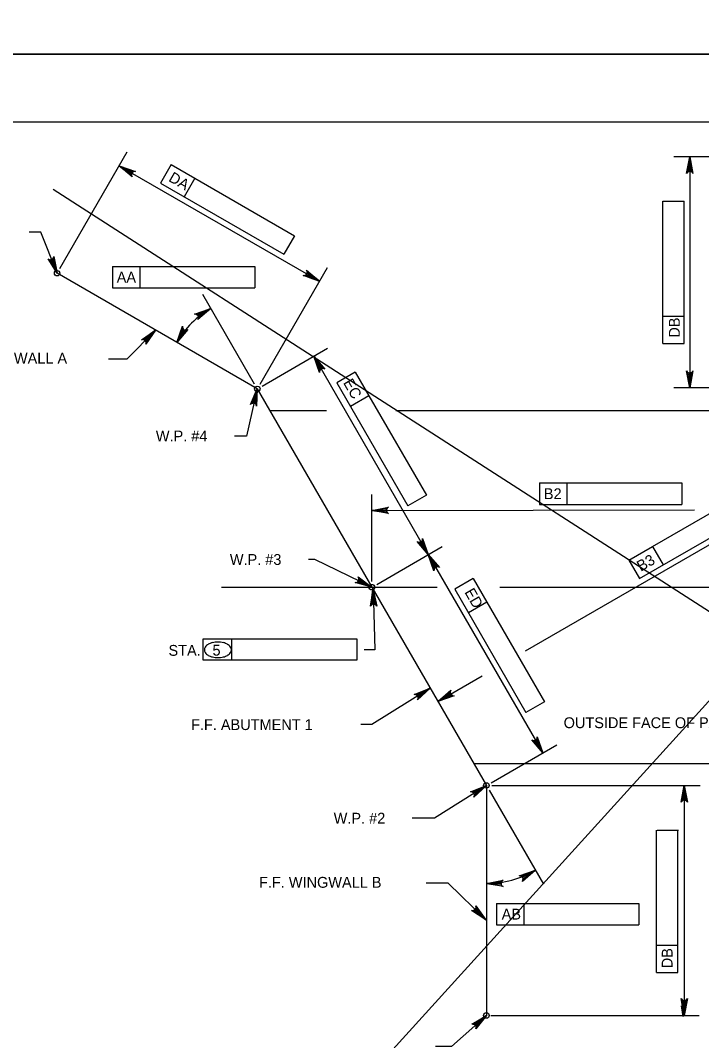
# Model space of a CAD drawing. Extents: x 179 to 454, y -271 to 54.
# Drawn here: x 226.08 to 233.62, y -76.92 to -65.62 of the extents above; entities that cross this region are included whole.
import ezdxf

# ---------------------------------------------------------------- set-up
doc = ezdxf.new("R2010")
doc.units = 0
for name, color, linetype in [('Level 1', 7, 'Continuous'), ('Level 2', 7, 'Continuous'), ('Level 3', 7, 'Continuous'), ('Level 4', 7, 'Continuous'), ('Level 41', 7, 'Continuous'), ('Level 63', 7, 'Continuous')]:
    doc.layers.add(name, color=color, linetype=linetype)

msp = doc.modelspace()

# ---------------------------------------------------------------- linework, layer by layer
at = {"layer": 'Level 1'}
msp.add_lwpolyline([(211.497, -87.25), (242.997, -87.25), (242.997, -66.75), (211.497, -66.75)], close=True, dxfattribs=at)
at = {"layer": 'Level 2'}
for p, q in [((228.701, -69.704), (226.485, -68.424)), ((228.701, -69.704), (231.236, -74.094)), ((229.467, -69.947), (228.841, -69.947)), ((235.538, -69.947), (230.233, -69.947)), ((237.793, -73.854), (231.097, -73.854)), ((231.236, -74.094), (231.236, -76.64))]:
    msp.add_line(p, q, dxfattribs=at)
at = {"layer": 'Level 3'}
for p, q in [((230.692, -71.903), (228.303, -71.903)), ((238.641, -71.903), (231.384, -71.903))]:
    msp.add_line(p, q, dxfattribs=at)
for centre in [(226.485, -68.424), (228.701, -69.704), (229.968, -71.899), (231.236, -74.094), (231.236, -76.641)]:
    msp.add_circle(centre, 0.0304, dxfattribs=at)
at = {"layer": 'Level 4'}
for p, q in [((226.515, -68.371), (227.261, -67.08)), ((235.329, -67.134), (233.31, -67.134)), ((233.487, -67.134), (233.487, -69.693)), ((227.172, -67.234), (229.388, -68.513)), ((227.747, -67.222), (227.629, -67.427)), ((227.747, -67.222), (228.009, -67.373)), ((228.009, -67.373), (227.891, -67.578)), ((228.009, -67.373), (229.111, -68.009)), ((227.629, -67.427), (228.993, -68.214)), ((233.189, -67.626), (233.425, -67.626)), ((233.189, -68.898), (233.189, -67.626)), ((233.425, -69.201), (233.425, -67.626)), ((229.111, -68.009), (228.993, -68.214)), ((227.097, -68.349), (227.4, -68.349)), ((227.097, -68.349), (227.097, -68.586)), ((227.4, -68.349), (227.4, -68.586)), ((227.4, -68.349), (228.672, -68.349)), ((228.672, -68.349), (228.672, -68.586)), ((228.732, -69.651), (229.477, -68.36)), ((227.097, -68.586), (228.672, -68.586)), ((228.67, -69.651), (228.098, -68.659)), ((233.189, -69.201), (233.189, -68.898)), ((233.189, -68.898), (233.425, -68.898)), ((233.189, -69.201), (233.425, -69.201)), ((228.754, -69.673), (229.479, -69.255)), ((229.326, -69.343), (230.593, -71.538)), ((227.256, -69.375), (227.055, -69.375)), ((229.785, -69.518), (229.581, -69.636)), ((229.785, -69.518), (229.936, -69.78)), ((229.581, -69.636), (230.368, -71)), ((229.936, -69.78), (229.732, -69.898)), ((229.936, -69.78), (230.572, -70.882)), ((235.329, -69.693), (233.31, -69.693)), ((231.668, -72.605), (235.721, -70.265)), ((231.823, -70.746), (232.126, -70.746)), ((231.823, -70.746), (231.823, -70.983)), ((232.126, -70.746), (232.126, -70.983)), ((232.126, -70.746), (233.398, -70.746)), ((233.075, -71.449), (234.176, -70.813)), ((233.398, -70.746), (233.398, -70.983)), ((229.968, -71.838), (229.967, -70.873)), ((230.572, -70.882), (230.368, -71)), ((231.823, -70.983), (233.398, -70.983)), ((232.931, -71.805), (234.294, -71.017)), ((229.967, -71.05), (233.539, -71.044)), ((230.022, -71.868), (230.746, -71.45)), ((232.813, -71.6), (233.075, -71.449)), ((233.075, -71.449), (233.193, -71.653)), ((230.593, -71.538), (231.861, -73.734)), ((232.813, -71.6), (232.931, -71.805)), ((231.091, -71.805), (230.886, -71.923)), ((231.091, -71.805), (231.242, -72.067)), ((229.983, -71.924), (230.002, -72.593)), ((230.886, -71.923), (231.674, -73.287)), ((231.242, -72.067), (231.038, -72.185)), ((231.242, -72.067), (231.878, -73.169)), ((228.1, -72.472), (228.42, -72.472)), ((228.1, -72.709), (228.1, -72.472)), ((228.42, -72.472), (229.801, -72.47)), ((228.42, -72.707), (228.42, -72.471)), ((229.801, -72.471), (229.801, -72.707)), ((230.002, -72.593), (229.882, -72.593)), ((230.35, -72.561), (230.787, -73.318)), ((229.801, -72.707), (228.1, -72.709)), ((230.699, -73.164), (231.191, -72.88)), ((230.614, -73.017), (229.968, -73.421)), ((231.878, -73.169), (231.674, -73.287)), ((229.968, -73.421), (229.848, -73.421)), ((231.289, -74.064), (232.014, -73.645)), ((231.266, -74.148), (231.867, -75.187)), ((231.297, -74.095), (233.603, -74.095)), ((233.426, -74.095), (233.426, -76.641)), ((233.118, -76.164), (233.118, -74.59)), ((233.126, -74.591), (233.362, -74.591)), ((233.354, -76.166), (233.354, -74.591)), ((230.814, -75.175), (230.571, -75.175)), ((231.348, -75.401), (232.923, -75.401)), ((231.348, -75.401), (231.348, -75.637)), ((231.651, -75.401), (231.651, -75.637)), ((232.923, -75.401), (232.923, -75.637)), ((231.348, -75.637), (232.923, -75.637)), ((233.12, -75.862), (233.356, -75.863)), ((233.118, -76.166), (233.354, -76.166)), ((231.284, -76.641), (233.591, -76.641))]:
    msp.add_line(p, q, dxfattribs=at)
for points in [[(233.487, -67.134), (233.522, -67.32), (233.512, -67.306), (233.499, -67.299), (233.487, -67.296), (233.475, -67.299), (233.462, -67.306), (233.452, -67.32), (233.487, -67.134), (233.462, -67.306), (233.475, -67.299), (233.487, -67.134), (233.487, -67.296), (233.499, -67.299), (233.487, -67.134), (233.512, -67.306)], [(227.172, -67.234), (227.351, -67.297), (227.334, -67.298), (227.321, -67.305), (227.313, -67.315), (227.308, -67.327), (227.309, -67.341), (227.316, -67.357), (227.172, -67.234), (227.309, -67.341), (227.308, -67.327), (227.172, -67.234), (227.313, -67.315), (227.321, -67.305), (227.172, -67.234), (227.334, -67.298)], [(226.485, -68.424), (226.307, -67.968), (226.175, -67.968)], [(226.485, -68.424), (226.385, -68.263), (226.399, -68.273), (226.413, -68.276), (226.426, -68.273), (226.437, -68.266), (226.446, -68.255), (226.45, -68.238), (226.485, -68.424), (226.446, -68.255), (226.437, -68.266), (226.485, -68.424), (226.426, -68.273), (226.413, -68.276), (226.485, -68.424), (226.399, -68.273)], [(229.388, -68.513), (229.209, -68.45), (229.227, -68.449), (229.239, -68.442), (229.248, -68.432), (229.252, -68.42), (229.252, -68.406), (229.244, -68.39), (229.388, -68.513), (229.252, -68.406), (229.252, -68.42), (229.388, -68.513), (229.248, -68.432), (229.239, -68.442), (229.388, -68.513), (229.227, -68.449)], [(228.186, -68.813), (228.042, -68.936), (228.05, -68.92), (228.05, -68.906), (228.046, -68.894), (228.037, -68.884), (228.025, -68.877), (228.007, -68.876), (228.186, -68.813), (228.025, -68.877), (228.037, -68.884), (228.186, -68.813), (228.046, -68.894), (228.05, -68.906), (228.186, -68.813), (228.05, -68.92)], [(227.574, -69.053), (227.256, -69.375)], [(227.574, -69.053), (227.468, -69.21), (227.47, -69.193), (227.467, -69.179), (227.459, -69.169), (227.449, -69.162), (227.435, -69.158), (227.418, -69.161), (227.574, -69.053), (227.435, -69.158), (227.449, -69.162), (227.574, -69.053), (227.459, -69.169), (227.467, -69.179), (227.574, -69.053), (227.47, -69.193)], [(227.81, -69.189), (227.873, -69.01), (227.874, -69.028), (227.881, -69.041), (227.891, -69.049), (227.903, -69.053), (227.917, -69.053), (227.933, -69.046), (227.81, -69.189), (227.917, -69.053), (227.903, -69.053), (227.81, -69.189), (227.891, -69.049), (227.881, -69.041), (227.81, -69.189), (227.874, -69.028)], [(229.326, -69.343), (229.449, -69.487), (229.433, -69.48), (229.419, -69.48), (229.407, -69.484), (229.397, -69.492), (229.39, -69.505), (229.389, -69.522), (229.326, -69.343), (229.39, -69.505), (229.397, -69.492), (229.326, -69.343), (229.407, -69.484), (229.419, -69.48), (229.326, -69.343), (229.433, -69.48)], [(233.487, -69.693), (233.452, -69.506), (233.462, -69.521), (233.475, -69.528), (233.487, -69.53), (233.499, -69.528), (233.512, -69.521), (233.522, -69.506), (233.487, -69.693), (233.512, -69.521), (233.499, -69.528), (233.487, -69.693), (233.487, -69.53), (233.475, -69.528), (233.487, -69.693), (233.462, -69.521)], [(228.701, -69.704), (228.581, -70.226), (228.448, -70.226)], [(228.701, -69.704), (228.693, -69.894), (228.687, -69.877), (228.676, -69.867), (228.664, -69.862), (228.652, -69.862), (228.638, -69.866), (228.625, -69.878), (228.701, -69.704), (228.638, -69.866), (228.652, -69.862), (228.701, -69.704), (228.664, -69.862), (228.676, -69.867), (228.701, -69.704), (228.687, -69.877)], [(229.967, -71.05), (230.153, -71.014), (230.139, -71.024), (230.131, -71.037), (230.129, -71.049), (230.131, -71.062), (230.139, -71.074), (230.153, -71.084), (229.967, -71.05), (230.139, -71.074), (230.131, -71.062), (229.967, -71.05), (230.129, -71.049), (230.131, -71.037), (229.967, -71.05), (230.139, -71.024)], [(230.593, -71.538), (230.47, -71.394), (230.485, -71.402), (230.5, -71.402), (230.512, -71.398), (230.522, -71.39), (230.529, -71.377), (230.53, -71.359), (230.593, -71.538), (230.529, -71.377), (230.522, -71.39), (230.593, -71.538), (230.512, -71.398), (230.5, -71.402), (230.593, -71.538), (230.485, -71.402)], [(229.968, -71.899), (229.336, -71.593), (229.267, -71.593)], [(230.593, -71.538), (230.717, -71.682), (230.701, -71.675), (230.686, -71.675), (230.674, -71.679), (230.665, -71.687), (230.657, -71.7), (230.656, -71.717), (230.593, -71.538), (230.657, -71.7), (230.665, -71.687), (230.593, -71.538), (230.674, -71.679), (230.686, -71.675), (230.593, -71.538), (230.701, -71.675)], [(229.968, -71.899), (229.785, -71.849), (229.802, -71.847), (229.815, -71.839), (229.822, -71.828), (229.826, -71.816), (229.824, -71.802), (229.816, -71.786), (229.968, -71.899), (229.824, -71.802), (229.826, -71.816), (229.968, -71.899), (229.822, -71.828), (229.815, -71.839), (229.968, -71.899), (229.802, -71.847)], [(229.983, -71.924), (230.023, -72.109), (230.013, -72.095), (230, -72.088), (229.987, -72.086), (229.975, -72.089), (229.963, -72.097), (229.953, -72.111), (229.983, -71.924), (229.963, -72.097), (229.975, -72.089), (229.983, -71.924), (229.987, -72.086), (230, -72.088), (229.983, -71.924), (230.013, -72.095)], [(230.614, -73.017), (230.474, -73.146), (230.481, -73.13), (230.481, -73.115), (230.476, -73.103), (230.468, -73.094), (230.455, -73.087), (230.437, -73.086), (230.614, -73.017), (230.455, -73.087), (230.468, -73.094), (230.614, -73.017), (230.476, -73.103), (230.481, -73.115), (230.614, -73.017), (230.481, -73.13)], [(230.699, -73.164), (230.843, -73.041), (230.835, -73.057), (230.835, -73.071), (230.839, -73.083), (230.848, -73.093), (230.86, -73.1), (230.878, -73.101), (230.699, -73.164), (230.86, -73.1), (230.848, -73.093), (230.699, -73.164), (230.839, -73.083), (230.835, -73.071), (230.699, -73.164), (230.835, -73.057)], [(231.861, -73.734), (231.737, -73.59), (231.753, -73.597), (231.767, -73.597), (231.779, -73.593), (231.789, -73.585), (231.796, -73.572), (231.798, -73.555), (231.861, -73.734), (231.796, -73.572), (231.789, -73.585), (231.861, -73.734), (231.779, -73.593), (231.767, -73.597), (231.861, -73.734), (231.753, -73.597)], [(231.236, -74.094), (230.662, -74.457), (230.416, -74.457)], [(231.236, -74.094), (231.097, -74.224), (231.104, -74.207), (231.103, -74.193), (231.098, -74.181), (231.09, -74.172), (231.077, -74.165), (231.059, -74.165), (231.236, -74.094), (231.077, -74.165), (231.09, -74.172), (231.236, -74.094), (231.098, -74.181), (231.103, -74.193), (231.236, -74.094), (231.104, -74.207)], [(233.426, -74.095), (233.461, -74.281), (233.451, -74.267), (233.438, -74.259), (233.426, -74.257), (233.413, -74.259), (233.401, -74.267), (233.391, -74.281), (233.426, -74.095), (233.401, -74.267), (233.413, -74.259), (233.426, -74.095), (233.426, -74.257), (233.438, -74.259), (233.426, -74.095), (233.451, -74.267)], [(231.778, -75.034), (231.634, -75.157), (231.641, -75.141), (231.642, -75.127), (231.637, -75.115), (231.629, -75.105), (231.616, -75.098), (231.599, -75.096), (231.778, -75.034), (231.616, -75.098), (231.629, -75.105), (231.778, -75.034), (231.637, -75.115), (231.642, -75.127), (231.778, -75.034), (231.641, -75.141)], [(231.228, -75.582), (230.814, -75.175)], [(231.236, -75.179), (231.422, -75.144), (231.408, -75.154), (231.4, -75.166), (231.398, -75.179), (231.4, -75.191), (231.408, -75.204), (231.422, -75.214), (231.236, -75.179), (231.408, -75.204), (231.4, -75.191), (231.236, -75.179), (231.398, -75.179), (231.4, -75.166), (231.236, -75.179), (231.408, -75.154)], [(231.228, -75.582), (231.071, -75.477), (231.088, -75.48), (231.102, -75.476), (231.112, -75.468), (231.12, -75.458), (231.123, -75.444), (231.12, -75.427), (231.228, -75.582), (231.123, -75.444), (231.12, -75.458), (231.228, -75.582), (231.112, -75.468), (231.102, -75.476), (231.228, -75.582), (231.088, -75.48)], [(233.426, -76.641), (233.391, -76.454), (233.401, -76.469), (233.413, -76.476), (233.426, -76.478), (233.438, -76.476), (233.451, -76.469), (233.461, -76.454), (233.426, -76.641), (233.451, -76.469), (233.438, -76.476), (233.426, -76.641), (233.426, -76.478), (233.413, -76.476), (233.426, -76.641), (233.401, -76.469)], [(231.236, -76.64), (230.851, -76.985), (230.672, -76.985)], [(231.236, -76.64), (231.12, -76.79), (231.124, -76.773), (231.121, -76.759), (231.115, -76.748), (231.105, -76.74), (231.091, -76.736), (231.074, -76.738), (231.236, -76.64), (231.091, -76.736), (231.105, -76.74), (231.236, -76.64), (231.115, -76.748), (231.121, -76.759), (231.236, -76.64), (231.124, -76.773)]]:
    msp.add_lwpolyline(points, dxfattribs=at)
for points in [[(233.467, -67.252), (233.507, -67.252), (233.487, -67.134)], [(227.284, -67.276), (227.265, -67.31), (227.172, -67.234)], [(226.485, -68.424), (226.451, -68.311), (226.433, -68.318)], [(229.296, -68.437), (229.276, -68.471), (229.388, -68.513)], [(227.574, -69.053), (227.484, -69.13), (227.498, -69.144)], [(229.402, -69.436), (229.368, -69.455), (229.326, -69.343)], [(233.467, -69.575), (233.507, -69.575), (233.487, -69.693)], [(228.701, -69.704), (228.665, -69.817), (228.684, -69.821)], [(230.085, -71.03), (230.085, -71.069), (229.967, -71.05)], [(230.551, -71.426), (230.517, -71.446), (230.593, -71.538)], [(230.669, -71.631), (230.635, -71.651), (230.593, -71.538)], [(229.968, -71.899), (229.866, -71.839), (229.858, -71.857)], [(230.006, -72.044), (229.966, -72.046), (229.981, -71.925)], [(230.506, -73.108), (230.485, -73.074), (230.597, -73.027)], [(230.791, -73.088), (230.811, -73.122), (230.699, -73.164)], [(231.819, -73.621), (231.784, -73.641), (231.861, -73.734)], [(231.236, -74.094), (231.131, -74.149), (231.141, -74.166)], [(233.406, -74.223), (233.445, -74.224), (233.426, -74.105)], [(231.228, -75.582), (231.151, -75.493), (231.137, -75.507)], [(233.394, -76.533), (233.434, -76.534), (233.413, -76.652)], [(231.236, -76.64), (231.141, -76.711), (231.154, -76.726)]]:
    msp.add_lwpolyline(points, close=True, dxfattribs=at)
for centre, radius, start, end in [((228.701, -69.704), 1.029, 120.0001, 150.0006), ((228.265, -72.767), 0.26, 90, 103.3749), ((228.265, -72.767), 0.26, 76.6251, 90), ((228.166, -72.593), 0.0513, 144.1862, 180), ((228.166, -72.593), 0.0513, 180, 215.8138), ((228.213, -72.627), 0.109, 119.8571, 144.1862), ((228.244, -72.681), 0.172, 103.3749, 119.8571), ((228.285, -72.681), 0.172, 60.1429, 76.6251), ((228.316, -72.627), 0.109, 35.8138, 60.1429), ((228.363, -72.593), 0.0513, 0, 35.8138), ((228.363, -72.593), 0.0513, 324.1862, 0), ((228.213, -72.559), 0.109, 215.8138, 240.1429), ((228.244, -72.505), 0.172, 240.1429, 256.6251), ((228.265, -72.419), 0.26, 256.6251, 270), ((228.265, -72.419), 0.26, 270, 283.3749), ((228.285, -72.505), 0.172, 283.3749, 299.8571), ((228.316, -72.559), 0.109, 299.8571, 324.1862), ((231.236, -74.094), 1.085, 269.9998, 299.9996)]:
    msp.add_arc(centre, radius, start, end, dxfattribs=at)
at = {"layer": 'Level 41'}
for p, q in [((239.183, -67.11), (229.977, -77.261)), ((226.44, -67.494), (240.632, -76.621))]:
    msp.add_line(p, q, dxfattribs=at)
at = {"layer": 'Level 63'}
for points in [[(209.747, -66), (243.747, -66), (243.747, -44), (209.747, -44)], [(209.747, -88), (243.747, -88), (243.747, -66), (209.747, -66)]]:
    msp.add_lwpolyline(points, close=True, dxfattribs=at)

# ---------------------------------------------------------------- texts
at = {"layer": 'Level 4'}
for s, rotation, p in [('DA', 330, (227.71, -67.399)), ('DB', 90, (233.376, -69.137)), ('EC', 300, (229.647, -69.635)), ('B3', 30, (232.944, -71.73)), ('ED', 300, (230.99, -71.954)), ('5', 0.0618, (228.205, -72.657)), ('DB', 89.7109, (233.296, -76.118))]:
    msp.add_text(s, height=0.12, rotation=rotation, dxfattribs=at).set_placement(p)
for s, p in [('AA', (227.145, -68.528)), ('F.F. WINGWALL A', (225.241, -69.425)), ('W.P. #4', (227.578, -70.286)), ('B2', (231.872, -70.925)), ('W.P. #3', (228.397, -71.653)), ('STA.', (227.718, -72.659)), ('F.F. ABUTMENT 1', (227.968, -73.481)), ('OUTSIDE FACE OF PARAPET (TYP.)', (232.091, -73.46)), ('W.P. #2', (229.546, -74.517)), ('F.F. WINGWALL B', (228.72, -75.227)), ('AB', (231.405, -75.579))]:
    msp.add_text(s, height=0.12, dxfattribs=at).set_placement(p)

doc.saveas('drawing.dxf')
